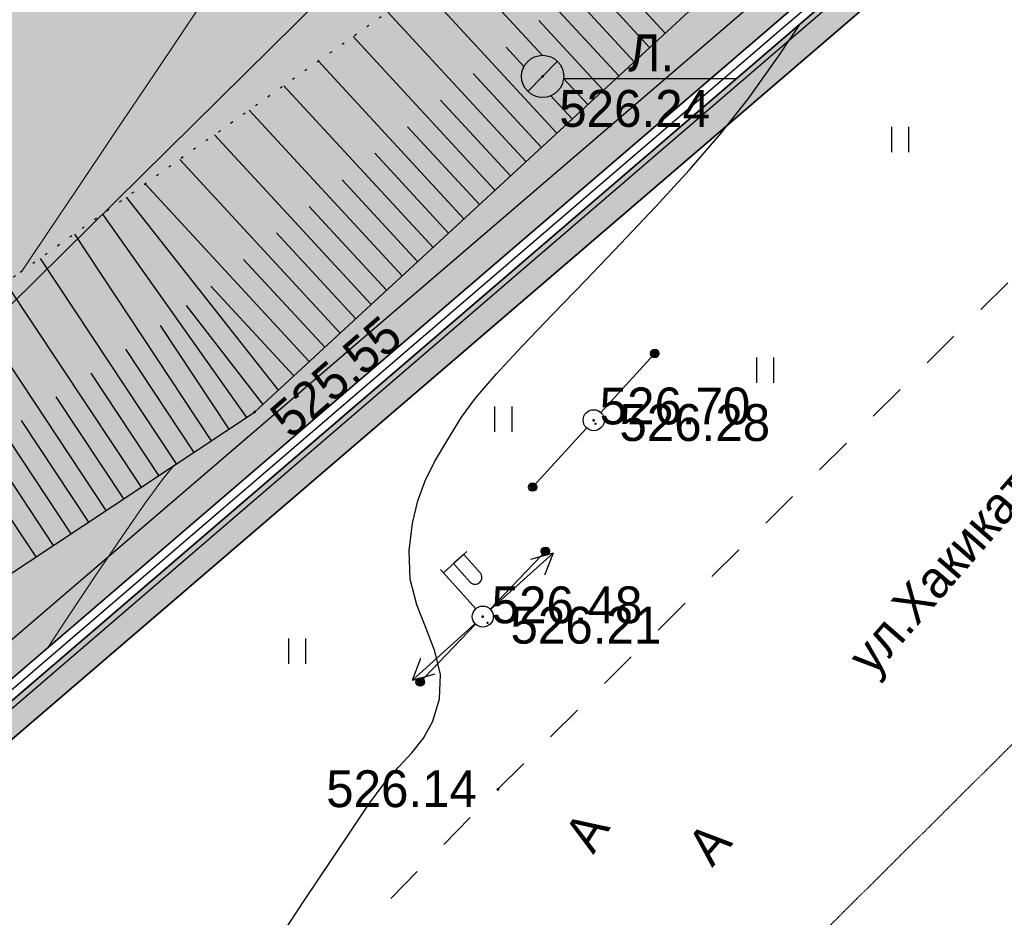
# Model space of a CAD drawing. Header units: millimetres. Extents: x 767170 to 66149698, y -983507 to 2493658.
# Tile 395 of 656: x 4680158 to 4703535, y -716604 to -695288. Entities that reach past the tile are written whole.
import ezdxf

# ---------------------------------------------------------------- set-up
doc = ezdxf.new("R2010")
doc.units = ezdxf.units.MM
for name, pattern in [('Д_ТРОТ_ТРУБА', [3, 1.5, -1.5]), ('ДОРОГИ_СТРОЯЩ', [9, 8, -1]), ('Контура низ откосов  Штриховая 0.1-0.5 - - - - - - -', [0.6, 0.1, -0.5])]:
    doc.linetypes.add(name, pattern=pattern)
for name, color, linetype in [('(004) Точки рельефа', 7, 'Continuous'), ('(011) Колодцы', 7, 'Continuous'), ('(013) Газ', 30, 'ИК_Газопровод -------г--------'), ('(022) Возд. Линии', 7, 'Continuous'), ('(025) Дорога', 7, 'Continuous'), ('(031) Горизонтали', 42, 'Continuous'), ('(035) Откосы', 7, 'Continuous'), ('(036) Растительность', 7, 'Continuous'), ('(040) Ограда', 7, 'Continuous'), ('METALL OG', 7, 'Continuous'), ('V-NODE-TEXT', 11, 'Continuous'), ('Пикет', 7, 'Continuous')]:
    doc.layers.add(name, color=color, linetype=linetype)
doc.layers.add('(032) Горизонтали утолщенные', color=32, linetype='Continuous', lineweight=30)
doc.layers.add('ВВГ 3х2.5', color=5, linetype='Continuous', lineweight=40)
doc.styles.add('BM-431', font='txt')
doc.styles.add('D-431', font='txt')
doc.styles.add('S', font='txtwr', dxfattribs={"oblique": 15})
doc.styles.get("Standard").update_dxf_attribs({"font": 'isocpeui.ttf'})
doc.linetypes.add('FENCELINE1', pattern='A,6.35,-2.54,[133,ltypeshp.shx,S=2.54,R=0,X=-2.54,Y=0],-2.54,25.4', length=36.83)
doc.linetypes.add('GAZ_VOZDUSH', pattern='A,1,-2,["~",Standard,S=3,R=0,X=-1.5,Y=-1.5],-1,10', length=14)
doc.linetypes.add('ИК_Газопровод -------г--------', pattern='A,9,-0.6,["Г",Standard,S=1.2,R=0,X=0,Y=-0.6],-1.2', length=10.8)
doc.linetypes.add('ОГРАДА_БЕТ', pattern='A,4,["|",Standard,S=0.8,R=0,X=0,Y=-0.8],4', length=8)

# ---------------------------------------------------------------- blocks, each defined once
blk = doc.blocks.new('I04010')
for p, q in [((-0.412273, 0.007146), (-0.412273, 1.207146)), ((0.387727, 1.207146), (0.387727, 0.007146))]:
    blk.add_line(p, q)
blk = doc.blocks.new('STOLB-flat-6')
at = {"layer": '(022) Возд. Линии'}
blk.add_circle((0, 0), 0.25, dxfattribs=at)
blk = doc.blocks.new('s3-flat-18')
at = {"layer": '(022) Возд. Линии'}
h = blk.add_hatch(dxfattribs=at)
h.set_pattern_fill('ACET-2D-ANSI31', color=256, scale=0.01, angle=46.2272, style=0)
h.set_pattern_definition([(91.227215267, (-32274.242018, -79600.45155), (-0.031742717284, -0.000679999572), [])])
edge = h.paths.add_edge_path()
edge.add_arc((1.314, 1.372), 0.1, 0, 360)
blk.add_lwpolyline([(0, 0), (1.384, 1.444)], dxfattribs=at)
blk.add_circle((1.314, 1.372), 0.1, dxfattribs=at)
blk = doc.blocks.new('s4-flat-18')
at = {"layer": '(022) Возд. Линии'}
h = blk.add_hatch(dxfattribs=at)
h.set_pattern_fill('ACET-2D-ANSI31', color=256, scale=0.01, angle=226.2272, style=0)
h.set_pattern_definition([(271.227215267, (-32273.89705, -79600.091478), (0.031742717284, 0.000679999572), [])])
edge = h.paths.add_edge_path()
edge.add_arc((-1.314, -1.372), 0.1, 0, 360)
blk.add_lwpolyline([(0, 0), (-1.384, -1.444)], dxfattribs=at)
blk.add_circle((-1.314, -1.372), 0.1, dxfattribs=at)
blk = doc.blocks.new('prov-s-flat-14')
at = {"layer": '(022) Возд. Линии'}
for name, p in [('s3-flat-18', (0.172, 0.179)), ('s4-flat-18', (-0.173, -0.181))]:
    blk.add_blockref(name, p, dxfattribs=at)
blk = doc.blocks.new('STOLB-flat-7')
at = {"layer": '(022) Возд. Линии'}
blk.add_circle((0, 0), 0.25, dxfattribs=at)
blk = doc.blocks.new('s3-flat-19')
at = {"layer": '(022) Возд. Линии'}
h = blk.add_hatch(dxfattribs=at)
h.set_pattern_fill('ACET-2D-ANSI31', color=256, scale=0.01, angle=47.5732, style=0)
h.set_pattern_definition([(92.57319229, (-32276.870753, -79605.11854), (-0.031717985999, -0.001425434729), [])])
edge = h.paths.add_edge_path()
edge.add_arc((1.282, 1.402), 0.1, 0, 360)
blk.add_lwpolyline([(0, 0), (1.349, 1.476)], dxfattribs=at)
blk.add_circle((1.282, 1.402), 0.1, dxfattribs=at)
blk = doc.blocks.new('s4-flat-19')
at = {"layer": '(022) Возд. Линии'}
h = blk.add_hatch(dxfattribs=at)
h.set_pattern_fill('ACET-2D-ANSI31', color=256, scale=0.01, angle=227.5732, style=0)
h.set_pattern_definition([(272.57319229, (-32276.534338, -79604.750465), (0.031717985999, 0.001425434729), [])])
edge = h.paths.add_edge_path()
edge.add_arc((-1.282, -1.402), 0.1, 0, 360)
blk.add_lwpolyline([(0, 0), (-1.349, -1.476)], dxfattribs=at)
blk.add_circle((-1.282, -1.402), 0.1, dxfattribs=at)
blk = doc.blocks.new('prov-s-flat-15')
at = {"layer": '(022) Возд. Линии'}
for name, p in [('s3-flat-19', (0.168, 0.183)), ('s4-flat-19', (-0.169, -0.185))]:
    blk.add_blockref(name, p, dxfattribs=at)
blk = doc.blocks.new('S2-flat-11')
at = {"layer": '(022) Возд. Линии'}
for p, q in [((0, 0), (1.486, 1.338)), ((1.486, 1.338), (0.947, 1.189)), ((1.486, 1.338), (1.282, 0.818))]:
    blk.add_line(p, q, dxfattribs=at)
blk = doc.blocks.new('S1-flat-11')
at = {"layer": '(022) Возд. Линии'}
for p, q in [((0, 0), (-1.486, -1.338)), ((-1.486, -1.338), (-1.282, -0.818)), ((-1.486, -1.338), (-0.947, -1.189))]:
    blk.add_line(p, q, dxfattribs=at)
blk = doc.blocks.new('f-flat-10')
at = {"layer": '(022) Возд. Линии'}
for points in [[(-0.937, 1.04), (-0.379, 1.542)], [(-0.167, 0.186), (-1.004, 1.115)]]:
    blk.add_lwpolyline(points, dxfattribs=at)
blk.add_lwpolyline([(-0.073, 0.809), (-0.073, 0.809, 0.414214), (-0.061, 1.039), (-0.454, 1.475), (-0.695, 1.258), (-0.302, 0.821, 0.414214)], format="xyb", close=True, dxfattribs=at)
blk.add_circle((0, 0), 0.25, dxfattribs=at)
blk = doc.blocks.new('I01171-flat-7')
at = {"layer": '(011) Колодцы'}
blk.add_line((-0.349, -0.361), (0.349, 0.351), dxfattribs=at)
blk.add_circle((0, 0), 0.5, dxfattribs=at)
at = {"color": 4, "style": 'S', "oblique": 15}
blk.add_attdef('Z', (0.547, 0.808), '', height=1, rotation=90, dxfattribs=at)
blk = doc.blocks.new('A$C05d28b1e')
at = {"layer": '(004) Точки рельефа', "color": 7, "linetype": 'ByBlock', "lineweight": -2}
for p in [(-40175, -99069), (-47013, -107040), (-38962, -107234), (-41595, -111897), (-41237, -115998)]:
    blk.add_point(p, dxfattribs=at)
at = {"layer": '(013) Газ', "linetype": 'GAZ_VOZDUSH', "ltscale": 600, "flags": 128}
for points in [[(139039, 153682), (138885, 152734), (135454, 145357), (130316, 142546), (115842, 109039), (104824, 79051), (99727, 68744), (82201, 34139), (52809, 3628), (56082, -3749), (32593, -24350), (33828, -29046), (31852, -35564), (-6995, -77251), (-10648, -79274), (-22017, -90450), (-29954, -94459), (-74554, -132816), (-76953, -135094)], [(-29501, -81599), (-34885, -86796), (-57126, -108761), (-84722, -135134), (-87949, -138482), (-84911, -141883), (-86034, -142931)]]:
    blk.add_lwpolyline(points, dxfattribs=at)
at = {"layer": '(022) Возд. Линии', "color": 0, "ltscale": 600, "flags": 128}
blk.add_lwpolyline([(-39677, -99116), (-35582, -99121)], dxfattribs=at)
at = {"layer": '(025) Дорога', "linetype": 'Д_ТРОТ_ТРУБА', "ltscale": 600, "flags": 128}
blk.add_lwpolyline([(150815, 142076), (135921, 113311), (125552, 93370), (117383, 77821), (104208, 56333), (99627, 49152), (88708, 25275), (72217, 300), (60109, -13961), (40976, -33812), (21855, -53057), (7525, -67385), (-21145, -96032), (-41237, -115998), (-56020, -131074), (-73097, -148290), (-76079, -151266)], dxfattribs=at)
at = {"layer": '(031) Горизонтали', "color": 42, "linetype": 'Continuous', "lineweight": 0, "ltscale": 600}
for points in [[(-52552, -103706), (-52539, -103695), (-52373, -103449), (-51921, -102778), (-51235, -101758), (-50367, -100466), (-49369, -98979), (-48291, -97373), (-47186, -95724), (-46104, -94110), (-45098, -92606), (-44218, -91289), (-43517, -90236), (-43045, -89524), (-42451, -88619), (-41855, -87709), (-41292, -86845), (-40794, -86075), (-40395, -85452), (-40128, -85023), (-40027, -84839), (-40029, -84812)], [(-51916, -112620), (-51464, -111936), (-50768, -110892), (-50142, -109969), (-49611, -109204), (-49198, -108638), (-48929, -108309)]]:
    blk.add_lwpolyline(points, dxfattribs=at)
at = {"layer": '(032) Горизонтали утолщенные', "color": 32, "linetype": 'Continuous', "lineweight": 30, "ltscale": 600}
blk.add_lwpolyline([(-46541, -119714), (-45826, -118635), (-45177, -117664), (-44651, -116877), (-44301, -116349), (-43940, -115859), (-43595, -115472), (-43278, -115133), (-43001, -114787), (-42779, -114377), (-42622, -113850), (-42601, -113269), (-42731, -112721), (-42940, -112178), (-43159, -111616), (-43317, -111008), (-43344, -110330), (-43262, -109681), (-43139, -109147), (-42967, -108677), (-42740, -108222), (-42452, -107733), (-42097, -107158), (-41770, -106711), (-41280, -106143), (-40659, -105472), (-39938, -104720), (-39149, -103906), (-38324, -103049), (-37493, -102170), (-36690, -101289), (-35944, -100424), (-35289, -99597), (-34549, -98559), (-34055, -97810)], dxfattribs=at)
at = {"layer": '(035) Откосы', "ltscale": 600}
for p, q in [((-40560, -95211), (-37634, -98382)), ((-41383, -95794), (-38368, -99060)), ((-42206, -96377), (-40182, -98569)), ((-38708, -96481), (-37266, -98043)), ((-43029, -96960), (-39838, -100416)), ((-39486, -97112), (-38001, -98721)), ((-43851, -97542), (-40572, -101094)), ((-40265, -97742), (-38736, -99399)), ((-44674, -98125), (-41307, -101773)), ((-41044, -98373), (-40617, -98835)), ((-45497, -98708), (-42042, -102451)), ((-41822, -99003), (-40205, -100755)), ((-39677, -99116), (-39103, -99738)), ((-46319, -99291), (-42776, -103129)), ((-39977, -99528), (-39470, -100077)), ((-42601, -99634), (-40940, -101434)), ((-47142, -99874), (-43511, -103807)), ((-43380, -100264), (-41674, -102112)), ((-47965, -100456), (-44246, -104485)), ((-44159, -100895), (-42409, -102790)), ((-48788, -101039), (-44980, -105164)), ((-49610, -101622), (-45715, -105842)), ((-44937, -101525), (-43144, -103468)), ((-50060, -101940), (-46450, -106520)), ((-45716, -102156), (-43878, -104146)), ((-50626, -102341), (-47207, -107169)), ((-51292, -102813), (-48041, -107721)), ((-46495, -102786), (-44613, -104825)), ((-52108, -103392), (-48875, -108273)), ((-47273, -103417), (-45348, -105503)), ((-52925, -103969), (-49708, -108825)), ((-48052, -104047), (-46082, -106181)), ((-53742, -104545), (-50542, -109377)), ((-48639, -104508), (-46817, -106859)), ((-54560, -105121), (-51375, -109930)), ((-49254, -104985), (-47624, -107445)), ((-50079, -105550), (-48458, -107997)), ((-55378, -105698), (-52209, -110482)), ((-50904, -106115), (-49291, -108549)), ((-51729, -106679), (-50125, -109101)), ((-52555, -107243), (-50958, -109653)), ((-53380, -107808), (-51792, -110206))]:
    blk.add_line(p, q, dxfattribs=at)
at = {"layer": '(035) Откосы', "linetype": 'Контура низ откосов  Штриховая 0.1-0.5 - - - - - - -', "ltscale": 600}
blk.add_lwpolyline([(-58043, -62121), (-51597, -72270), (-40161, -84572), (-36241, -91710), (-36416, -92038), (-37251, -92867), (-52689, -103803), (-66190, -113316), (-74159, -122490), (-84579, -134080)], dxfattribs=at)
at = {"layer": '(035) Откосы', "ltscale": 600}
blk.add_lwpolyline([(-82186, -137023), (-69421, -126056), (-64578, -118675), (-47013, -107040), (-32314, -93471), (-31996, -93107), (-31938, -92630), (-37675, -83853), (-49817, -71663), (-58043, -62121)], dxfattribs=at)
at = {"layer": '(040) Ограда', "linetype": 'ОГРАДА_БЕТ', "ltscale": 600, "flags": 128}
blk.add_lwpolyline([(-84579, -134080), (-82186, -137023), (-81425, -137959), (-27799, -91911)], dxfattribs=at)
at = {"layer": '(040) Ограда', "ltscale": 600}
blk.add_lwpolyline([(-84889, -134332), (-82496, -137275), (-81476, -138531), (-27538, -92214)], dxfattribs=at)
at = {"layer": '(022) Возд. Линии', "xscale": 1000, "yscale": 1000, "zscale": 1000}
for name, p in [('I01171-flat-7', (-40175, -99069)), ('prov-s-flat-15', (-38962, -107234)), ('STOLB-flat-7', (-38962, -107234)), ('prov-s-flat-14', (-41595, -111897)), ('f-flat-10', (-41595, -111897)), ('S2-flat-11', (-41412, -111732)), ('STOLB-flat-6', (-41595, -111897)), ('S1-flat-11', (-41782, -112066))]:
    blk.add_blockref(name, p, dxfattribs=at)
at = {"layer": '(036) Растительность', "linetype": 'Continuous', "xscale": 500, "yscale": 500, "zscale": 500}
for p in [(-31678, -100869), (-34884, -106351), (-41100, -107515), (-45995, -113020)]:
    blk.add_blockref('I04010', p, dxfattribs=at)
at = {"layer": '(004) Точки рельефа', "linetype": 'ByBlock', "char_height": 875, "attachment_point": 4, "style": 'D-431'}
for s, insert in [('526.24', (-39780, -99836)), ('526.28', (-38352, -107296)), ('526.21', (-40937, -112108)), ('526.14', (-45313, -115991))]:
    blk.add_mtext(s, dxfattribs=dict(at, insert=insert))
at = {"layer": '(004) Точки рельефа', "linetype": 'ByBlock', "insert": (-46435, -107370), "char_height": 875, "attachment_point": 4, "rotation": 40.8179, "style": 'D-431'}
blk.add_mtext('525.55', dxfattribs=at)
at = {"layer": '(011) Колодцы', "style": 'BM-431'}
blk.add_text('Л.', height=875, dxfattribs=at).set_placement((-38146, -98946))
at = {"layer": '(025) Дорога', "linetype": 'ДОРОГИ_СТРОЯЩ', "style": 'BM-431'}
blk.add_text('A', height=875, rotation=57.4738, dxfattribs=at).set_placement((-38971, -117562))
blk = doc.blocks.new('asdaw1234141')
at = {"layer": '(004) Точки рельефа', "color": 7, "linetype": 'ByBlock', "lineweight": -2}
for p in [(-24510, -36900), (-23297, -45065), (-25930, -49728), (-25572, -53829)]:
    blk.add_point(p, dxfattribs=at)
at = {"layer": '(013) Газ', "linetype": 'GAZ_VOZDUSH', "ltscale": 600, "flags": 128}
blk.add_lwpolyline([(-13836, -19430), (-19220, -24627), (-41461, -46592), (-69057, -72965), (-72284, -76313), (-69246, -79714), (-70369, -80762)], dxfattribs=at)
at = {"layer": '(022) Возд. Линии', "color": 0, "ltscale": 600, "flags": 128}
blk.add_lwpolyline([(-24012, -36947), (-19917, -36952)], dxfattribs=at)
at = {"layer": '(025) Дорога', "linetype": 'Д_ТРОТ_ТРУБА', "elevation": 524612}
blk.add_lwpolyline([(-64493, -105070), (-53854, -94447), (-47824, -88199), (-45983, -86685), (-44042, -84841), (-41326, -81884), (-39588, -79458), (-31164, -70747), (-21589, -60944), (-12051, -51459), (-2009, -41732), (6767, -33428), (12566, -27815), (14277, -26160)], dxfattribs=at)
at = {"layer": '(031) Горизонтали', "color": 42, "linetype": 'Continuous', "lineweight": 0, "ltscale": 600}
for points in [[(-36887, -41537), (-36874, -41526), (-36708, -41280), (-36256, -40609), (-35570, -39589), (-34702, -38297), (-33704, -36810), (-32626, -35204), (-31521, -33555), (-30439, -31941), (-29433, -30437), (-28553, -29120), (-27852, -28067), (-27380, -27355), (-26786, -26450), (-26190, -25540), (-25627, -24676), (-25129, -23906), (-24730, -23283), (-24463, -22854), (-24362, -22670), (-24364, -22643)], [(-36251, -50451), (-35799, -49767), (-35103, -48723), (-34477, -47800), (-33946, -47035), (-33533, -46469), (-33264, -46140)]]:
    blk.add_lwpolyline(points, dxfattribs=at)
at = {"layer": '(032) Горизонтали утолщенные', "color": 32, "linetype": 'Continuous', "lineweight": 30, "ltscale": 600}
blk.add_lwpolyline([(-30876, -57545), (-30161, -56466), (-29512, -55495), (-28986, -54708), (-28636, -54180), (-28275, -53690), (-27930, -53303), (-27613, -52964), (-27336, -52618), (-27114, -52208), (-26957, -51681), (-26936, -51100), (-27066, -50552), (-27275, -50009), (-27494, -49447), (-27652, -48839), (-27679, -48161), (-27597, -47512), (-27474, -46978), (-27302, -46508), (-27075, -46053), (-26787, -45564), (-26432, -44989), (-26105, -44542), (-25615, -43974), (-24994, -43303), (-24273, -42551), (-23484, -41737), (-22659, -40880), (-21828, -40001), (-21025, -39120), (-20279, -38255), (-19624, -37428), (-18884, -36390), (-18390, -35641)], dxfattribs=at)
at = {"layer": '(035) Откосы', "ltscale": 600}
for p, q in [((-24895, -33042), (-21969, -36213)), ((-25718, -33625), (-22703, -36891)), ((-26541, -34208), (-24517, -36400)), ((-23043, -34312), (-21601, -35874)), ((-27364, -34791), (-24173, -38247)), ((-23821, -34943), (-22336, -36552)), ((-28186, -35373), (-24907, -38925)), ((-24600, -35573), (-23071, -37230)), ((-29009, -35956), (-25642, -39604)), ((-25379, -36204), (-24952, -36666)), ((-29832, -36539), (-26377, -40282)), ((-26157, -36834), (-24540, -38586)), ((-30654, -37122), (-27111, -40960)), ((-24012, -36947), (-23438, -37569)), ((-24312, -37359), (-23805, -37908)), ((-26936, -37465), (-25275, -39265)), ((-31477, -37705), (-27846, -41638)), ((-27715, -38095), (-26009, -39943)), ((-32300, -38287), (-28581, -42316)), ((-28494, -38726), (-26744, -40621)), ((-33123, -38870), (-29315, -42995)), ((-33945, -39453), (-30050, -43673)), ((-29272, -39356), (-27479, -41299)), ((-34961, -40172), (-31542, -45000)), ((-30051, -39987), (-28213, -41977)), ((-35627, -40644), (-32376, -45552)), ((-30830, -40617), (-28948, -42656)), ((-36443, -41223), (-33210, -46104)), ((-31608, -41248), (-29683, -43334)), ((-37260, -41800), (-34043, -46656)), ((-38077, -42376), (-34877, -47208)), ((-38895, -42952), (-35710, -47761)), ((-33589, -42816), (-31959, -45276)), ((-34414, -43381), (-32793, -45828)), ((-39713, -43529), (-36544, -48313)), ((-35239, -43946), (-33626, -46380)), ((-36064, -44510), (-34460, -46932)), ((-36890, -45074), (-35293, -47484)), ((-37715, -45639), (-36127, -48037))]:
    blk.add_line(p, q, dxfattribs=at)
at = {"layer": '(040) Ограда', "linetype": 'ОГРАДА_БЕТ', "ltscale": 600, "flags": 128}
blk.add_lwpolyline([(-68914, -71911), (-66521, -74854), (-65760, -75790), (-12134, -29742)], dxfattribs=at)
at = {"layer": '(040) Ограда', "ltscale": 600}
blk.add_lwpolyline([(-69224, -72163), (-66831, -75106), (-65811, -76362), (-11873, -30045)], dxfattribs=at)
at = {"layer": 'Пикет', "color": 7, "linetype": 'ByBlock', "lineweight": -2, "transparency": 16777216}
for p in [(-23255, -45153, 526700), (-25820, -49876, 526484)]:
    blk.add_point(p, dxfattribs=at)
at = {"layer": '(022) Возд. Линии', "xscale": 1000, "yscale": 1000, "zscale": 1000}
for name, p in [('I01171-flat-7', (-24510, -36900)), ('prov-s-flat-15', (-23297, -45065)), ('STOLB-flat-7', (-23297, -45065)), ('prov-s-flat-14', (-25930, -49728)), ('f-flat-10', (-25930, -49728)), ('S2-flat-11', (-25747, -49563)), ('STOLB-flat-6', (-25930, -49728)), ('S1-flat-11', (-26117, -49897))]:
    blk.add_blockref(name, p, dxfattribs=at)
at = {"layer": '(036) Растительность', "linetype": 'Continuous', "xscale": 500, "yscale": 500, "zscale": 500}
for p in [(-16013, -38700), (-19219, -44182), (-25435, -45346), (-30330, -50851)]:
    blk.add_blockref('I04010', p, dxfattribs=at)
at = {"layer": '(004) Точки рельефа', "linetype": 'ByBlock', "char_height": 875, "attachment_point": 4, "style": 'D-431'}
for s, insert in [('526.24', (-24115, -37667)), ('526.28', (-22687, -45127)), ('526.21', (-25272, -49939)), ('526.14', (-29648, -53822))]:
    blk.add_mtext(s, dxfattribs=dict(at, insert=insert))
at = {"layer": '(004) Точки рельефа', "linetype": 'ByBlock', "insert": (-30770, -45201), "char_height": 875, "attachment_point": 4, "rotation": 40.8179, "style": 'D-431'}
blk.add_mtext('525.55', dxfattribs=at)
at = {"layer": '(011) Колодцы', "style": 'BM-431'}
blk.add_text('Л.', height=875, dxfattribs=at).set_placement((-22481, -36777))
at = {"layer": '(025) Дорога', "linetype": 'ДОРОГИ_СТРОЯЩ', "style": 'BM-431'}
for s, p in [('ул.Хакикат', (-16671, -51177)), ('A', (-20485, -55699))]:
    blk.add_text(s, height=875, rotation=49.0234, dxfattribs=at).set_placement(p)
at = {"color": 4, "oblique": 15}
for p in [(7915, -43169, 526510), (-14957, -65237, 525926), (-30354, -80716, 525694), (-52139, -102428, 524466)]:
    blk.add_attdef('Z', p, '', height=1000, rotation=4.8022, dxfattribs=at)
at = {"layer": 'V-NODE-TEXT', "color": 7, "linetype": 'ByBlock', "char_height": 875, "attachment_point": 4, "style": 'D-431'}
for s, insert in [('{\\fD431|b0|i0|c0|p34;526.70}', (-23155, -44733, 526700)), ('{\\fD431|b0|i0|c0|p34;526.48}', (-25720, -49456, 526484))]:
    blk.add_mtext(s, dxfattribs=dict(at, insert=insert))

msp = doc.modelspace()

# ---------------------------------------------------------------- hatches: boundary and pattern name
at = {"true_color": 0xb1ab95}
h = msp.add_hatch(color=253, dxfattribs=at)
h.dxf.hatch_style = 1
edge = h.paths.add_edge_path(flags=17)
edge.add_line((4648328.86, -738071.2), (4647915.34, -737503.02))
edge.add_line((4647915.34, -737503.02), (4646931.78, -738360.79))
edge.add_line((4646931.78, -738360.79), (4609545.14, -686990.45))
edge.add_line((4609545.14, -686990.45), (4554229.9, -602908.45))
edge.add_arc((4559661.29, -598492.56), 7000, 211.28657, 219.112196, ccw=False)
edge.add_line((4553679.22, -602127.79), (4553229.88, -601388.36))
edge.add_line((4553229.88, -601388.36), (4533953.64, -572087.48))
edge.add_line((4533953.64, -572087.48), (4602632.28, -530361.44))
edge.add_line((4602632.28, -530361.44), (4604789.51, -533892.39))
edge.add_line((4604789.51, -533892.39), (4616540.26, -527093.09))
edge.add_line((4616540.26, -527093.09), (4614274.15, -523338.35))
edge.add_line((4614274.15, -523338.35), (4613999.59, -524427.82))
edge.add_line((4613999.59, -524427.82), (4615281.05, -526536.56))
edge.add_line((4615281.05, -526536.56), (4605026.09, -532768.38))
edge.add_line((4605026.09, -532768.38), (4603727.79, -530631.93))
edge.add_line((4603727.79, -530631.93), (4613982.76, -524400.11))
edge.add_line((4613982.76, -524400.11), (4614272.47, -523289.38))
edge.add_line((4614272.47, -523289.38), (4661746.18, -494446.5))
edge.add_line((4661746.18, -494446.5), (4666840.86, -503524.83))
edge.add_line((4666840.86, -503524.83), (4664029.81, -505186.6))
edge.add_line((4664029.81, -505186.6), (4667083.12, -510351.6))
edge.add_line((4667083.12, -510351.6), (4669777.97, -508758.53))
edge.add_line((4669777.97, -508758.53), (4723113.12, -603797.76))
edge.add_line((4723113.12, -603797.76), (4692488.82, -624059.16))
edge.add_line((4692488.82, -624059.16), (4692257.35, -629108.35))
edge.add_line((4692257.35, -629108.35), (4693613.74, -630946.33))
edge.add_line((4693613.74, -630946.33), (4672742.68, -649693.55))
edge.add_line((4672742.68, -649693.55), (4703709.99, -689621.19))
edge.add_line((4703709.99, -689621.19), (4657133.67, -729612.65))
edge.add_line((4657133.67, -729612.65), (4654266.42, -726274.34))
edge.add_line((4654266.42, -726274.34), (4649895.98, -730028.08))
edge.add_line((4649895.98, -730028.08), (4652913.13, -734173.73))
edge.add_line((4652913.13, -734173.73), (4654023.68, -733205.21))
edge.add_line((4654023.68, -733205.21), (4651482.87, -730246.98))
edge.add_line((4651482.87, -730246.98), (4654137.97, -727966.53))
edge.add_line((4654137.97, -727966.53), (4656679.31, -730925.39))
edge.add_line((4656679.31, -730925.39), (4704671.28, -689718.44))
edge.add_line((4704671.28, -689718.44), (4673694.92, -649779.14))
edge.add_line((4673694.92, -649779.14), (4694554.49, -631042.24))
edge.add_line((4694554.49, -631042.24), (4692967.99, -628892.43))
edge.add_line((4692967.99, -628892.43), (4693171.79, -624446.63))
edge.add_line((4693171.79, -624446.63), (4724041.97, -604022.56))
edge.add_line((4724041.97, -604022.56), (4662002, -493472.01))
edge.add_line((4662002, -493472.01), (4532970.04, -571866.01))
edge.add_line((4532970.04, -571866.01), (4608969.43, -687388.99))
edge.add_line((4608969.43, -687388.99), (4646815.68, -739390.85))
edge.add_line((4646815.68, -739390.85), (4648328.86, -738071.2))
h.paths.add_polyline_path([(4608640.46, -687616.72), (4532407.98, -571739.45), (4662148.18, -492915.16), (4724572.74, -604151.02), (4693562.06, -624668.05), (4693374.06, -628769.05), (4695092.06, -631097.05), (4674239.06, -649828.05), (4705218.78, -689771.68), (4656939.91, -731228.8), (4657460.9, -731835.39), (4654805.8, -734115.84), (4654284.31, -733508.66), (4653149.42, -734498.41), (4654323.65, -736111.82), (4659153.09, -731963.84), (4658306.41, -730978.06), (4706180.05, -689868.9), (4675191.31, -649913.64), (4696032.82, -631192.96), (4694084.7, -628553.13), (4694245.04, -625055.52), (4725501.59, -604375.82), (4662404, -491940.66), (4531424.38, -571517.97), (4608064.75, -688015.26), (4646633.24, -741009.51), (4648978.66, -738964.05), (4648565.15, -738395.87), (4646749.34, -739979.46)])
at = {"true_color": 0x7abf6e, "transparency": 33554687}
h = msp.add_hatch(color=83, dxfattribs=at)
h.dxf.hatch_style = 1
edge = h.paths.add_edge_path()
edge.add_line((4672742.68, -649693.55), (4693613.74, -630946.33))
edge.add_line((4693613.74, -630946.33), (4692257.35, -629108.35))
edge.add_line((4692257.35, -629108.35), (4692488.82, -624059.16))
edge.add_line((4692488.82, -624059.16), (4723113.12, -603797.76))
edge.add_line((4723113.12, -603797.76), (4669777.97, -508758.53))
edge.add_line((4669777.97, -508758.53), (4667083.12, -510351.6))
edge.add_line((4667083.12, -510351.6), (4662899.68, -512755.05))
edge.add_arc((4664394.14, -515356.32), 3000, 119.878037, 209.878037)
edge.add_line((4661792.88, -516850.78), (4690723.46, -567207.27))
edge.add_line((4690723.46, -567207.27), (4699594.97, -582648.98))
edge.add_arc((4693525.35, -586136.06), 7000, -55.270017, 29.878037, ccw=False)
edge.add_line((4697513.32, -591888.99), (4686480.43, -598526.33))
edge.add_arc((4688023.91, -601098.81), 3000, 120.963657, 139.566005)
edge.add_line((4685740.45, -599153.09), (4690419.05, -606846.5))
edge.add_arc((4698537.81, -605125.89), 8299.08, 65.859243, 191.965676, ccw=False)
edge.add_line((4701931.97, -597552.62), (4708872.89, -593333.25))
edge.add_line((4708872.89, -593333.25), (4711470.14, -597605.76))
edge.add_line((4711470.14, -597605.76), (4704634.12, -601761.35))
edge.add_line((4704634.12, -601761.35), (4704066.14, -602106.62))
edge.add_arc((4698537.81, -605125.89), 6299.08, 28.640917, 117.796969)
edge.add_arc((4696529.59, -601324.68), 2000, 0, 117.687433, ccw=False)
edge.add_arc((4696529.59, -601324.68), 2000, -180, 0, ccw=False)
edge.add_arc((4696529.59, -601324.68), 2000, 118.008419, 180, ccw=False)
edge.add_arc((4698537.81, -605125.89), 6299.08, 117.898884, 214.625333)
edge.add_line((4693354.39, -608705.08), (4696316.59, -610327.73))
edge.add_line((4696316.59, -610327.73), (4696411.61, -614558.72))
edge.add_line((4696411.61, -614558.72), (4694992.63, -615421.02))
edge.add_arc((4686112.27, -616126.95), 8908.37, -114.382837, 4.545082, ccw=False)
edge.add_arc((4668167.93, -627035.68), 14537.88, -112.551967, 11.084172, ccw=False)
edge.add_arc((4654709.16, -639325.57), 7964.66, 229.589974, 351.797706, ccw=False)
edge.add_line((4649546.04, -645390.06), (4646836.72, -647036.48))
edge.add_line((4646836.72, -647036.48), (4643125.07, -645003.28))
edge.add_line((4643125.07, -645003.28), (4643030.05, -640772.3))
edge.add_line((4643030.05, -640772.3), (4643983.78, -640192.73))
edge.add_line((4643983.78, -640192.73), (4637647.37, -629771.26))
edge.add_line((4637647.37, -629771.26), (4624493.01, -636846.38))
edge.add_line((4624493.01, -636846.38), (4619720.98, -655211.31))
edge.add_line((4619720.98, -655211.31), (4635792.02, -694634.25))
edge.add_line((4635792.02, -694634.25), (4641848.11, -689660.84))
edge.add_arc((4639944.17, -687342.43), 3000, 309.393717, 399.393717)
edge.add_line((4642262.58, -685438.49), (4640358.64, -683120.09))
edge.add_line((4640358.64, -683120.09), (4670497.97, -658368.9))
edge.add_line((4670497.97, -658368.9), (4688272.08, -680012.3))
edge.add_line((4688272.08, -680012.3), (4690802.79, -683103.18))
edge.add_line((4690802.79, -683103.18), (4687707.13, -685644.58))
edge.add_line((4687707.13, -685644.58), (4685169.05, -682552.96))
edge.add_line((4685169.05, -682552.96), (4685174.86, -682548.2))
edge.add_line((4685174.86, -682548.2), (4683909.14, -681006.43))
edge.add_line((4683909.14, -681006.43), (4646016.76, -712117.88))
edge.add_line((4646016.76, -712117.88), (4655526.82, -725184.98))
edge.add_line((4655526.82, -725184.98), (4654263.05, -726270.42))
edge.add_line((4654263.05, -726270.42), (4657133.67, -729612.65))
edge.add_line((4657133.67, -729612.65), (4703709.99, -689621.19))
edge.add_line((4703709.99, -689621.19), (4672742.68, -649693.55))

# ---------------------------------------------------------------- next in the draw order: block references
at = {"color": 5, "lineweight": 50}
msp.add_blockref('A$C05d28b1e', (4732748.06, -597565.05), dxfattribs=at)

# ---------------------------------------------------------------- next in the draw order: linework, layer by layer
for points in [[(4649025.24, -738923.43), (4646633.24, -741009.51), (4608064.75, -688015.26), (4531424.38, -571517.97), (4662404, -491940.66), (4725501.59, -604375.82), (4694245.04, -625055.52), (4694084.7, -628553.13), (4696032.82, -631192.96), (4675191.31, -649913.64), (4706180.05, -689868.9), (4658306.41, -730978.06), (4659153.09, -731963.84), (4654323.65, -736111.82)], [(4672742.68, -649693.55), (4703709.99, -689621.19), (4657133.67, -729612.65), (4654266.42, -726274.34), (4649895.98, -730028.08), (4652913.13, -734173.73), (4654023.68, -733205.21), (4651482.87, -730246.98), (4654137.97, -727966.53), (4656679.31, -730925.39), (4704671.28, -689718.44), (4673694.92, -649779.14)], [(4674239.06, -649828.05), (4705218.78, -689771.68), (4656939.91, -731228.8), (4657460.9, -731835.39), (4654805.8, -734115.84), (4654284.31, -733508.66), (4653149.42, -734498.41), (4654323.65, -736111.82), (4659153.09, -731963.84), (4658306.41, -730978.06), (4706180.05, -689868.9), (4675191.31, -649913.64)]]:
    msp.add_lwpolyline(points)
at = {"layer": 'METALL OG', "color": 5, "lineweight": 30, "ltscale": 120}
for points in [[(4656679.31, -730925.39), (4704671.28, -689718.44)], [(4705218.78, -689771.68), (4656939.91, -731228.8)]]:
    msp.add_lwpolyline(points, dxfattribs=at)
at = {"layer": 'METALL OG', "color": 5, "linetype": 'FENCELINE1', "lineweight": 30, "ltscale": 80}
msp.add_lwpolyline([(4656809.61, -731077.1), (4704945.03, -689745.06)], dxfattribs=at)

# ---------------------------------------------------------------- next in the draw order: block references
at = {"layer": 'ВВГ 3х2.5', "color": 1, "lineweight": 40}
msp.add_blockref('asdaw1234141', (4717083.06, -659734.05), dxfattribs=at)

doc.saveas('drawing.dxf')
